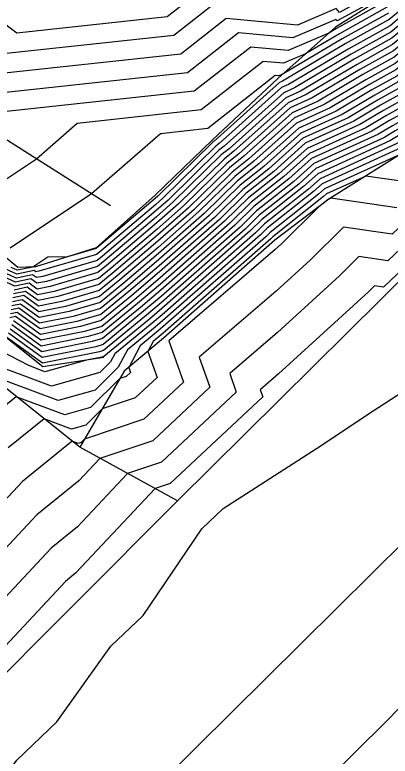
# Model space of a CAD drawing. Extents: x 2188792 to 2191981, y 386090 to 389710.
# Drawn here: x 2191363.29 to 2191387.15, y 389115.82 to 389162.99 of the extents above; entities that cross this region are included whole.
import ezdxf

# ---------------------------------------------------------------- set-up
doc = ezdxf.new("R2010")
doc.units = 0
for name, color, linetype in [('DTM Contours Major', 7, 'Continuous'), ('DTM Contours Minor', 7, 'Continuous'), ('PH Exist DTM Breakline', 7, 'Continuous')]:
    doc.layers.add(name, color=color, linetype=linetype)

msp = doc.modelspace()

# ---------------------------------------------------------------- linework, layer by layer
at = {"layer": 'DTM Contours Major'}
for points in [[(2191398.057, 389161.261), (2191394.921, 389163.142), (2191390.179, 389163.426), (2191389.464, 389163.311), (2191389.607, 389163.178), (2191388.462, 389162.059), (2191387.298, 389161.093), (2191385.041, 389159.835), (2191381.818, 389157.923), (2191380.653, 389157.391), (2191377.219, 389154.309), (2191376.586, 389153.809), (2191373.684, 389150.958), (2191372.31, 389149.751), (2191369.225, 389147.131), (2191368.568, 389146.591), (2191365.542, 389145.711), (2191364.708, 389145.544), (2191364.188, 389145.919), (2191363.287, 389145.733), (2191360.557, 389146.979)], [(2191375.937, 389163.672), (2191373.396, 389161.675), (2191362.324, 389160.477)], [(2191387.032, 389163.093), (2191384.106, 389161.461), (2191380.287, 389159.195), (2191380.058, 389159.097), (2191379.847, 389159.117), (2191375.564, 389155.751), (2191372.537, 389155.423), (2191368.157, 389151.597), (2191362.991, 389148.15)], [(2191397.75, 389161.145), (2191395.328, 389162.597), (2191391.665, 389162.816), (2191391.113, 389162.727), (2191391.348, 389162.51), (2191389.471, 389160.677), (2191387.563, 389159.094), (2191385.977, 389158.209), (2191383.711, 389156.865), (2191381.334, 389155.78), (2191378.801, 389153.507), (2191377.446, 389152.435), (2191375.317, 389150.343), (2191372.425, 389147.804), (2191370.159, 389145.88), (2191368.704, 389144.682), (2191366.748, 389144.113), (2191364.838, 389143.73), (2191363.646, 389144.59), (2191363.088, 389144.475)], [(2191397.444, 389161.028), (2191395.735, 389162.052), (2191393.151, 389162.207), (2191392.761, 389162.144), (2191393.088, 389161.842), (2191390.479, 389159.294), (2191387.828, 389157.094), (2191386.912, 389156.583), (2191385.604, 389155.807), (2191382.014, 389154.169), (2191380.383, 389152.704), (2191378.306, 389151.061), (2191376.949, 389149.728), (2191372.539, 389145.856), (2191371.093, 389144.628), (2191368.839, 389142.773), (2191367.954, 389142.515), (2191364.968, 389141.917), (2191363.103, 389143.26)], [(2191397.137, 389160.911), (2191396.142, 389161.508), (2191394.637, 389161.598), (2191394.41, 389161.561), (2191394.829, 389161.174), (2191391.488, 389157.912), (2191388.093, 389155.094), (2191387.847, 389154.957), (2191387.496, 389154.749), (2191382.695, 389152.557), (2191381.965, 389151.902), (2191379.165, 389149.687), (2191378.582, 389149.114), (2191372.654, 389143.909), (2191372.026, 389143.376), (2191369.65, 389141.42), (2191369.376, 389140.902), (2191368.692, 389140.229), (2191365.623, 389139.371), (2191361.465, 389140.921)], [(2191396.83, 389160.794), (2191396.549, 389160.963), (2191396.123, 389160.989), (2191396.059, 389160.978), (2191396.569, 389160.506), (2191394.605, 389158.588), (2191394.588, 389158.017), (2191395.177, 389157.254), (2191392.541, 389154.771), (2191391.034, 389152.592), (2191387.285, 389149.027), (2191384.178, 389149.481), (2191382.075, 389147.4), (2191379.906, 389145.416), (2191375.01, 389141.205), (2191375.686, 389139.301), (2191372.051, 389135.892), (2191368.7, 389134.77), (2191367.35, 389133.331), (2191364.687, 389131.188), (2191360.557, 389126.76)]]:
    msp.add_lwpolyline(points, dxfattribs=at)
at = {"layer": 'DTM Contours Minor'}
for points in [[(2191375.155, 389164.583), (2191372.963, 389162.86), (2191363.41, 389161.826), (2191359.938, 389164.449)], [(2191424.228, 389128.981), (2191423.068, 389132.203), (2191422.934, 389133.236), (2191421.772, 389136.138), (2191421.281, 389136.745), (2191420.381, 389138.738), (2191419.753, 389139.396), (2191416.248, 389143.062), (2191413.123, 389146.314), (2191409.63, 389149.965), (2191406.454, 389153.284), (2191402.882, 389156.915), (2191399.811, 389160.118), (2191398.548, 389161.448), (2191394.27, 389164.013), (2191387.801, 389164.401), (2191386.916, 389164.258), (2191386.838, 389164.28), (2191383.778, 389162.595), (2191383.692, 389162.696), (2191380.963, 389161.527), (2191377.501, 389161.85), (2191374.263, 389159.306), (2191360.152, 389157.778)], [(2191424.381, 389128.773), (2191423.121, 389132.275), (2191423.007, 389133.152), (2191421.803, 389136.161), (2191421.358, 389136.71), (2191420.426, 389138.773), (2191419.843, 389139.386), (2191416.22, 389143.173), (2191413.281, 389146.231), (2191409.676, 389149.999), (2191406.4, 389153.424), (2191402.993, 389156.887), (2191399.82, 389160.196), (2191398.609, 389161.472), (2191394.188, 389164.122), (2191387.504, 389164.522), (2191387.107, 389164.459), (2191386.58, 389164.61), (2191383.917, 389163.144), (2191383.712, 389163.385), (2191381.265, 389162.337), (2191376.719, 389162.761), (2191373.83, 389160.49), (2191361.238, 389159.128)], [(2191386.926, 389163.892), (2191383.732, 389162.111), (2191383.253, 389161.827), (2191380.661, 389160.717), (2191378.283, 389160.939), (2191374.697, 389158.121), (2191361.962, 389156.742)], [(2191398.302, 389161.355), (2191394.595, 389163.577), (2191388.99, 389163.913), (2191388.145, 389163.777), (2191388.215, 389163.712), (2191387.655, 389163.165), (2191387.085, 389162.693), (2191384.293, 389161.136), (2191380.304, 389158.769), (2191380.108, 389158.68), (2191375.953, 389154.951), (2191375.899, 389154.908), (2191372.378, 389151.449), (2191372.218, 389151.309), (2191368.478, 389148.133), (2191368.46, 389148.118), (2191366.628, 389147.585), (2191365.38, 389147.58), (2191364.423, 389146.941), (2191363.445, 389146.74), (2191363.061, 389146.915)], [(2191398.118, 389161.285), (2191394.839, 389163.251), (2191389.882, 389163.548), (2191389.134, 389163.427), (2191389.259, 389163.311), (2191388.26, 389162.336), (2191387.245, 389161.493), (2191384.854, 389160.16), (2191381.439, 389158.134), (2191380.517, 389157.713), (2191376.902, 389154.47), (2191376.414, 389154.084), (2191373.357, 389151.08), (2191372.287, 389150.141), (2191369.038, 389147.382), (2191368.541, 389146.972), (2191365.301, 389146.03), (2191364.682, 389145.907), (2191364.296, 389146.185), (2191363.326, 389145.985), (2191361.183, 389146.963)], [(2191386.979, 389163.493), (2191383.919, 389161.786), (2191381.77, 389160.511), (2191380.359, 389159.907), (2191379.065, 389160.028), (2191375.13, 389156.936), (2191367.249, 389156.083), (2191364.654, 389153.815), (2191361.593, 389151.773)], [(2191398.18, 389161.308), (2191394.758, 389163.359), (2191389.585, 389163.669), (2191388.804, 389163.544), (2191388.911, 389163.445), (2191388.058, 389162.612), (2191387.192, 389161.893), (2191384.667, 389160.485), (2191381.061, 389158.346), (2191380.381, 389158.035), (2191376.586, 389154.63), (2191376.243, 389154.359), (2191373.031, 389151.203), (2191372.264, 389150.53), (2191368.852, 389147.632), (2191368.514, 389147.354), (2191365.06, 389146.35), (2191364.656, 389146.269), (2191364.405, 389146.451), (2191363.366, 389146.236), (2191361.809, 389146.947)], [(2191398.241, 389161.331), (2191394.677, 389163.468), (2191389.288, 389163.791), (2191388.474, 389163.66), (2191388.563, 389163.578), (2191387.856, 389162.889), (2191387.139, 389162.293), (2191384.48, 389160.81), (2191380.682, 389158.557), (2191380.245, 389158.358), (2191376.269, 389154.791), (2191376.071, 389154.634), (2191372.704, 389151.326), (2191372.241, 389150.92), (2191368.665, 389147.883), (2191368.487, 389147.736), (2191364.818, 389146.67), (2191364.63, 389146.632), (2191364.513, 389146.716), (2191363.406, 389146.488), (2191362.435, 389146.931)], [(2191397.812, 389161.168), (2191395.246, 389162.706), (2191391.368, 389162.938), (2191390.783, 389162.844), (2191391, 389162.643), (2191389.269, 389160.953), (2191387.51, 389159.493), (2191385.79, 389158.534), (2191383.332, 389157.076), (2191381.198, 389156.102), (2191378.484, 389153.667), (2191377.274, 389152.71), (2191374.99, 389150.466), (2191372.402, 389148.193), (2191369.972, 389146.13), (2191368.676, 389145.063), (2191366.507, 389144.433), (2191364.812, 389144.093), (2191363.754, 389144.856), (2191363.128, 389144.726)], [(2191397.873, 389161.191), (2191395.165, 389162.815), (2191391.071, 389163.06), (2191390.453, 389162.961), (2191390.651, 389162.777), (2191389.067, 389161.23), (2191387.457, 389159.893), (2191385.603, 389158.859), (2191382.954, 389157.288), (2191381.061, 389156.424), (2191378.168, 389153.828), (2191377.102, 389152.985), (2191374.664, 389150.589), (2191372.379, 389148.583), (2191369.785, 389146.38), (2191368.649, 389145.445), (2191366.266, 389144.752), (2191364.786, 389144.456), (2191363.863, 389145.121), (2191363.168, 389144.978)], [(2191397.934, 389161.215), (2191395.084, 389162.924), (2191390.774, 389163.182), (2191390.123, 389163.077), (2191390.303, 389162.911), (2191388.865, 389161.506), (2191387.404, 389160.293), (2191385.416, 389159.185), (2191382.575, 389157.5), (2191380.925, 389156.747), (2191377.851, 389153.988), (2191376.93, 389153.259), (2191374.337, 389150.712), (2191372.356, 389148.972), (2191369.599, 389146.631), (2191368.622, 389145.827), (2191366.024, 389145.072), (2191364.76, 389144.818), (2191363.971, 389145.387), (2191363.207, 389145.23)], [(2191397.996, 389161.238), (2191395.002, 389163.033), (2191390.476, 389163.304), (2191389.794, 389163.194), (2191389.955, 389163.044), (2191388.663, 389161.783), (2191387.351, 389160.693), (2191385.228, 389159.51), (2191382.197, 389157.711), (2191380.789, 389157.069), (2191377.535, 389154.149), (2191376.758, 389153.534), (2191374.011, 389150.835), (2191372.333, 389149.362), (2191369.412, 389146.881), (2191368.595, 389146.209), (2191365.783, 389145.391), (2191364.734, 389145.181), (2191364.079, 389145.653), (2191363.247, 389145.481)], [(2191397.566, 389161.075), (2191395.572, 389162.27), (2191392.557, 389162.451), (2191392.102, 389162.378), (2191392.392, 389162.109), (2191390.076, 389159.847), (2191387.722, 389157.894), (2191386.538, 389157.234), (2191384.846, 389156.23), (2191381.742, 389154.813), (2191379.75, 389153.025), (2191377.962, 389151.611), (2191376.296, 389149.974), (2191372.493, 389146.635), (2191370.719, 389145.128), (2191368.785, 389143.536), (2191367.471, 389143.154), (2191364.916, 389142.642), (2191363.32, 389143.792), (2191362.969, 389143.72)], [(2191397.628, 389161.098), (2191395.491, 389162.379), (2191392.26, 389162.573), (2191391.772, 389162.494), (2191392.044, 389162.243), (2191389.874, 389160.124), (2191387.669, 389158.294), (2191386.351, 389157.559), (2191384.468, 389156.442), (2191381.606, 389155.135), (2191379.433, 389153.186), (2191377.79, 389151.885), (2191375.97, 389150.097), (2191372.47, 389147.025), (2191370.532, 389145.379), (2191368.758, 389143.918), (2191367.23, 389143.474), (2191364.89, 389143.005), (2191363.429, 389144.058), (2191363.009, 389143.971)], [(2191397.689, 389161.121), (2191395.409, 389162.488), (2191391.962, 389162.695), (2191391.442, 389162.611), (2191391.696, 389162.376), (2191389.672, 389160.4), (2191387.616, 389158.694), (2191386.164, 389157.884), (2191384.089, 389156.653), (2191381.47, 389155.458), (2191379.117, 389153.346), (2191377.618, 389152.16), (2191375.643, 389150.22), (2191372.447, 389147.414), (2191370.346, 389145.629), (2191368.731, 389144.3), (2191366.989, 389143.793), (2191364.864, 389143.368), (2191363.537, 389144.324), (2191363.049, 389144.223)], [(2191397.321, 389160.981), (2191395.898, 389161.835), (2191393.746, 389161.963), (2191393.421, 389161.911), (2191393.784, 389161.575), (2191390.883, 389158.741), (2191387.934, 389156.294), (2191387.286, 389155.933), (2191386.361, 389155.384), (2191382.287, 389153.524), (2191381.015, 389152.383), (2191378.649, 389150.511), (2191377.602, 389149.483), (2191372.585, 389145.077), (2191371.466, 389144.127), (2191368.893, 389142.009), (2191368.436, 389141.876), (2191365.02, 389141.192), (2191362.887, 389142.729)], [(2191397.382, 389161.005), (2191395.816, 389161.943), (2191393.448, 389162.085), (2191393.091, 389162.028), (2191393.436, 389161.708), (2191390.681, 389159.018), (2191387.881, 389156.694), (2191387.099, 389156.258), (2191385.982, 389155.595), (2191382.151, 389153.846), (2191380.699, 389152.544), (2191378.478, 389150.786), (2191377.276, 389149.606), (2191372.562, 389145.467), (2191371.279, 389144.377), (2191368.866, 389142.391), (2191368.195, 389142.196), (2191364.994, 389141.554), (2191362.995, 389142.995)], [(2191397.505, 389161.051), (2191395.653, 389162.161), (2191392.854, 389162.329), (2191392.432, 389162.261), (2191392.74, 389161.975), (2191390.278, 389159.571), (2191387.775, 389157.494), (2191386.725, 389156.908), (2191385.225, 389156.019), (2191381.878, 389154.491), (2191380.066, 389152.865), (2191378.134, 389151.336), (2191376.623, 389149.851), (2191372.516, 389146.246), (2191370.906, 389144.878), (2191368.812, 389143.154), (2191367.713, 389142.835), (2191364.942, 389142.28), (2191363.212, 389143.526)], [(2191397.076, 389160.888), (2191396.223, 389161.399), (2191394.935, 389161.476), (2191394.74, 389161.445), (2191395.177, 389161.04), (2191391.69, 389157.635), (2191388.146, 389154.695), (2191388.035, 389154.632), (2191387.875, 389154.538), (2191382.831, 389152.235), (2191382.281, 389151.741), (2191379.337, 389149.412), (2191378.908, 389148.991), (2191372.677, 389143.519), (2191372.213, 389143.125), (2191370.457, 389141.68), (2191369.866, 389140.564), (2191368.392, 389139.115), (2191366.043, 389138.458), (2191361.599, 389140.115)], [(2191397.198, 389160.935), (2191396.06, 389161.617), (2191394.34, 389161.72), (2191394.081, 389161.678), (2191394.481, 389161.307), (2191391.286, 389158.188), (2191388.04, 389155.494), (2191387.66, 389155.283), (2191387.118, 389154.961), (2191382.559, 389152.88), (2191381.648, 389152.062), (2191378.993, 389149.962), (2191378.255, 389149.237), (2191372.631, 389144.298), (2191371.84, 389143.626), (2191368.947, 389141.245), (2191368.919, 389141.237), (2191367.833, 389141.02), (2191365.203, 389140.284), (2191364.166, 389140.67), (2191361.861, 389141.873)], [(2191397.26, 389160.958), (2191395.979, 389161.726), (2191394.043, 389161.842), (2191393.751, 389161.795), (2191394.132, 389161.441), (2191391.085, 389158.465), (2191387.987, 389155.894), (2191387.473, 389155.608), (2191386.739, 389155.172), (2191382.423, 389153.202), (2191381.332, 389152.223), (2191378.821, 389150.237), (2191377.929, 389149.36), (2191372.608, 389144.688), (2191371.653, 389143.877), (2191368.92, 389141.627), (2191368.677, 389141.557), (2191365.046, 389140.829), (2191362.778, 389142.463)], [(2191396.769, 389160.771), (2191396.63, 389160.854), (2191396.421, 389160.867), (2191396.389, 389160.862), (2191396.917, 389160.372), (2191396.299, 389159.768), (2191396.269, 389158.793), (2191397.276, 389157.491), (2191392.773, 389153.25), (2191391.932, 389152.033), (2191387, 389147.343), (2191385.162, 389147.611), (2191383.919, 389146.38), (2191379.982, 389142.779), (2191376.948, 389140.17), (2191377.367, 389138.99), (2191372.61, 389134.529), (2191370.451, 389133.807), (2191367.261, 389130.406), (2191365.597, 389129.067), (2191360.576, 389123.684)], [(2191399.55, 389157.754), (2191397.434, 389159.982), (2191399.22, 389158.089), (2191399.036, 389158.166), (2191399.375, 389157.728), (2191393.006, 389151.729), (2191392.83, 389151.474), (2191386.714, 389145.658), (2191386.146, 389145.741), (2191385.762, 389145.361), (2191380.057, 389140.142), (2191378.886, 389139.135), (2191379.048, 389138.679), (2191373.169, 389133.167), (2191372.203, 389132.844), (2191367.172, 389127.481), (2191366.507, 389126.946), (2191360.594, 389120.607), (2191358.816, 389119.593), (2191357.855, 389119.245), (2191352.787, 389113.428)], [(2191387.82, 389154.128), (2191382.967, 389151.913), (2191382.597, 389151.581), (2191379.509, 389149.137), (2191379.235, 389148.868), (2191372.699, 389143.13), (2191372.4, 389142.875), (2191371.265, 389141.94), (2191370.53, 389140.554), (2191370.644, 389140.233), (2191370.373, 389139.978), (2191369.965, 389139.842), (2191368.093, 389138.001), (2191366.463, 389137.545), (2191363.379, 389138.695), (2191361.958, 389137.551)], [(2191387.857, 389152.396), (2191385.593, 389152.727), (2191383.104, 389151.591), (2191382.914, 389151.42), (2191379.681, 389148.863), (2191379.561, 389148.745), (2191372.722, 389142.74), (2191372.587, 389142.625), (2191372.072, 389142.201), (2191371.739, 389141.572), (2191372.325, 389139.922), (2191370.932, 389138.616), (2191368.84, 389137.916), (2191367.794, 389136.887), (2191366.883, 389136.632), (2191365.16, 389137.275), (2191362.868, 389135.43)], [(2191387.571, 389150.712), (2191383.366, 389151.326), (2191383.24, 389151.268), (2191383.23, 389151.26), (2191382.592, 389150.755), (2191380.231, 389148.419), (2191379.831, 389148.053), (2191373.072, 389142.241), (2191374.006, 389139.611), (2191371.491, 389137.254), (2191367.715, 389135.99), (2191367.494, 389135.773), (2191367.303, 389135.72), (2191366.94, 389135.855), (2191363.777, 389133.309), (2191360.539, 389129.837)], [(2191330.888, 389083.533), (2191333.381, 389085.936), (2191337.592, 389089.427), (2191340.365, 389092.103), (2191344.303, 389095.397), (2191347.328, 389098.321), (2191351.018, 389101.434), (2191354.274, 389104.586), (2191357.264, 389108.45), (2191360.206, 389111.29), (2191363.405, 389115.565), (2191365.954, 389118.017), (2191369.397, 389122.822), (2191371.437, 389124.775), (2191375.166, 389130.29), (2191376.522, 389131.58), (2191382.752, 389135.586), (2191385.697, 389137.562), (2191390.524, 389140.686), (2191394.791, 389143.566), (2191398.29, 389145.846), (2191403.81, 389149.592), (2191406.051, 389151.061), (2191408.148, 389148.93)], [(2191408.148, 389148.93), (2191408.178, 389148.898), (2191408.212, 389148.864), (2191410.167, 389146.829), (2191408.727, 389145.057), (2191404.486, 389139.457), (2191402.343, 389136.839), (2191398.766, 389132.157), (2191395.949, 389128.739), (2191393.01, 389124.924), (2191389.545, 389120.749), (2191386.862, 389118.005), (2191383.065, 389114.229)]]:
    msp.add_lwpolyline(points, dxfattribs=at)
at = {"layer": 'PH Exist DTM Breakline'}
for points in [[(2191397.544, 389159.382), (2191397.077, 389160.311), (2191386.882, 389164.223), (2191383.678, 389162.204), (2191379.999, 389158.939), (2191375.834, 389155.012), (2191372.206, 389151.514), (2191368.457, 389148.162), (2191364.608, 389146.948), (2191363.472, 389146.905), (2191356.972, 389152.277), (2191350.268, 389160.015), (2191348.461, 389161.756)], [(2191373.623, 389132.063), (2191367.415, 389135.477), (2191360.473, 389141.013), (2191353.952, 389146.21), (2191347.431, 389151.407), (2191341.477, 389157.13), (2191335.523, 389162.853), (2191330.539, 389157.015), (2191325.555, 389151.176), (2191320.572, 389145.338), (2191327.444, 389138.852), (2191334.317, 389132.366), (2191340.045, 389125.796), (2191343.055, 389120.549), (2191345.05, 389112.911), (2191347.584, 389105.942)], [(2191369.361, 389150.834), (2191359.56, 389157.042), (2191351.316, 389161.614), (2191348.865, 389162.437)], [(2191397.077, 389160.311), (2191392.212, 389156.92), (2191388.191, 389154.361), (2191383.247, 389151.251), (2191379.814, 389148.65), (2191372.741, 389142.417), (2191370.238, 389140.308), (2191367.415, 389135.477)], [(2191368.951, 389141.194), (2191365.063, 389140.587), (2191362.766, 389142.434), (2191356.451, 389147.083), (2191351.248, 389151.627), (2191346.046, 389156.171), (2191342.874, 389159.93)], [(2191316.074, 389075.221), (2191322.376, 389081.365), (2191328.678, 389087.509), (2191334.98, 389093.654), (2191341.282, 389099.798), (2191347.584, 389105.942), (2191354.094, 389112.472), (2191360.603, 389119.003), (2191367.113, 389125.533), (2191373.623, 389132.063), (2191380.104, 389138.484), (2191386.586, 389144.905), (2191393.068, 389151.326), (2191399.549, 389157.747)], [(2191408.165, 389148.888), (2191401.506, 389142.471), (2191394.847, 389136.053), (2191388.188, 389129.635), (2191381.506, 389123.009), (2191374.823, 389116.383), (2191368.14, 389109.756), (2191361.457, 389103.13), (2191354.775, 389096.503), (2191348.092, 389089.877), (2191341.409, 389083.25), (2191334.727, 389076.624)]]:
    msp.add_lwpolyline(points, dxfattribs=at)

doc.saveas('drawing.dxf')
